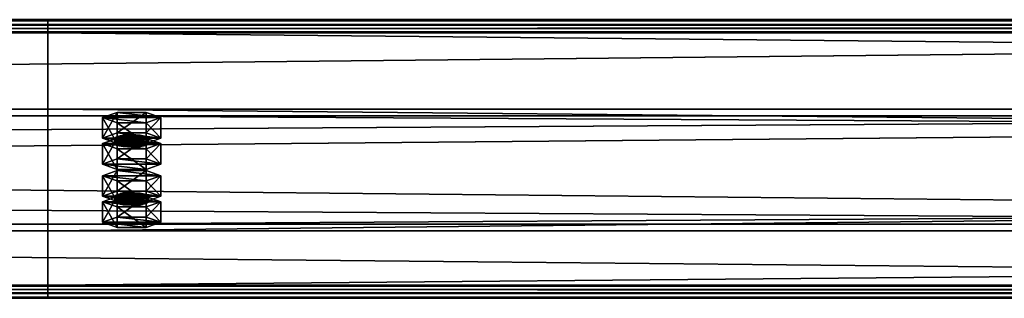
# Model space of a CAD drawing. Header units: millimetres. Extents: x -333 to 67333, y -930 to 39730.
# Tile 464 of 656: x 21690 to 22042, y 10999 to 11098. Entities that reach past the tile are written whole.
import ezdxf

# ---------------------------------------------------------------- set-up
doc = ezdxf.new("R2010")
doc.units = ezdxf.units.MM
doc.layers.add('13', color=7, linetype='Continuous')
doc.layers.add('95', color=7, linetype='Continuous')

msp = doc.modelspace()

# ---------------------------------------------------------------- meshes
at = {"layer": '13', "color": 30}
mesh = msp.add_polyface(dxfattribs=at)
corners = [(22900.01, 11095.37, 5790.63), (22900.01, 11022.98, 5775.24), (16100.01, 11022.98, 5775.24), (16100.01, 11095.37, 5790.63), (22900.01, 11064.15, 5581.57), (16100.01, 11064.15, 5581.57), (22900.01, 11003.5, 5568.68), (16100.01, 11003.5, 5568.68), (22900.01, 11000.8, 5581.4), (16100.01, 11000.8, 5581.4), (22900.01, 10998.85, 5580.98), (16100.01, 10998.85, 5580.98), (22900.01, 11001.96, 5566.31), (16100.01, 11001.96, 5566.31), (22900.01, 11066.52, 5580.03), (16100.01, 11066.52, 5580.03), (22900.01, 11025.36, 5773.7), (16100.01, 11025.36, 5773.7), (22900.01, 11093.83, 5788.26), (16100.01, 11093.83, 5788.26), (22900.01, 11096.53, 5775.54), (16100.01, 11096.53, 5775.54), (22900.01, 11098.49, 5775.96), (16100.01, 11098.49, 5775.96)]
mesh.append_faces([[corners[k] for k in face] for face in [(0, 2, 3, 3), (1, 5, 2, 2), (4, 7, 5, 5), (6, 9, 7, 7), (8, 11, 9, 9), (10, 13, 11, 11), (12, 15, 13, 13), (14, 17, 15, 15), (16, 19, 17, 17), (18, 21, 19, 19), (20, 23, 21, 21), (22, 3, 23, 23), (8, 12, 10, 10), (20, 0, 22, 22), (11, 7, 9, 9), (23, 19, 21, 21)]], dxfattribs={"vtx0": -1, "color": 30})
mesh.append_faces([[corners[k] for k in face] for face in [(12, 6, 14, 14), (14, 1, 16, 16), (16, 0, 18, 18), (18, 0, 20, 20), (3, 19, 23, 23), (19, 2, 17, 17), (17, 2, 15, 15), (15, 5, 13, 13)]], dxfattribs={"vtx0": -1, "vtx1": -1, "color": 30})
mesh.append_faces([[corners[k] for k in face] for face in [(12, 8, 6, 6), (14, 6, 4, 4), (14, 4, 1, 1), (16, 1, 0, 0), (7, 11, 13, 13), (19, 3, 2, 2), (15, 2, 5, 5), (13, 5, 7, 7)]], dxfattribs={"vtx0": -1, "vtx2": -1, "vtx3": -1, "color": 30})
mesh.append_faces([[corners[k] for k in face] for face in [(0, 1, 2, 2), (1, 4, 5, 5), (4, 6, 7, 7), (6, 8, 9, 9), (8, 10, 11, 11), (10, 12, 13, 13), (12, 14, 15, 15), (14, 16, 17, 17), (16, 18, 19, 19), (18, 20, 21, 21), (20, 22, 23, 23), (22, 0, 3, 3)]], dxfattribs={"vtx2": -1, "vtx3": -1, "color": 30})
mesh = msp.add_polyface(dxfattribs=at)
corners = [(28500.01, 11095.37, 5790.63), (28500.01, 11022.98, 5775.24), (21700.01, 11022.98, 5775.24), (21700.01, 11095.37, 5790.63), (28500.01, 11064.15, 5581.57), (21700.01, 11064.15, 5581.57), (28500.01, 11003.5, 5568.68), (21700.01, 11003.5, 5568.68), (28500.01, 11000.8, 5581.4), (21700.01, 11000.8, 5581.4), (28500.01, 10998.85, 5580.98), (21700.01, 10998.85, 5580.98), (28500.01, 11001.96, 5566.31), (21700.01, 11001.96, 5566.31), (28500.01, 11066.52, 5580.03), (21700.01, 11066.52, 5580.03), (28500.01, 11025.36, 5773.7), (21700.01, 11025.36, 5773.7), (28500.01, 11093.83, 5788.26), (21700.01, 11093.83, 5788.26), (28500.01, 11096.53, 5775.54), (21700.01, 11096.53, 5775.54), (28500.01, 11098.49, 5775.96), (21700.01, 11098.49, 5775.96)]
mesh.append_faces([[corners[k] for k in face] for face in [(0, 2, 3, 3), (1, 5, 2, 2), (4, 7, 5, 5), (6, 9, 7, 7), (8, 11, 9, 9), (10, 13, 11, 11), (12, 15, 13, 13), (14, 17, 15, 15), (16, 19, 17, 17), (18, 21, 19, 19), (20, 23, 21, 21), (22, 3, 23, 23), (8, 12, 10, 10), (20, 0, 22, 22), (11, 7, 9, 9), (23, 19, 21, 21)]], dxfattribs={"vtx0": -1, "color": 30})
mesh.append_faces([[corners[k] for k in face] for face in [(14, 1, 16, 16), (16, 0, 18, 18), (18, 0, 20, 20), (3, 19, 23, 23), (19, 2, 17, 17), (17, 2, 15, 15), (15, 5, 13, 13), (13, 7, 11, 11)]], dxfattribs={"vtx0": -1, "vtx1": -1, "color": 30})
mesh.append_faces([[corners[k] for k in face] for face in [(12, 8, 6, 6), (6, 14, 12, 12), (14, 6, 4, 4), (14, 4, 1, 1), (16, 1, 0, 0), (19, 3, 2, 2), (15, 2, 5, 5), (13, 5, 7, 7)]], dxfattribs={"vtx0": -1, "vtx2": -1, "vtx3": -1, "color": 30})
mesh.append_faces([[corners[k] for k in face] for face in [(0, 1, 2, 2), (1, 4, 5, 5), (4, 6, 7, 7), (6, 8, 9, 9), (8, 10, 11, 11), (10, 12, 13, 13), (12, 14, 15, 15), (14, 16, 17, 17), (16, 18, 19, 19), (18, 20, 21, 21), (20, 22, 23, 23), (22, 0, 3, 3)]], dxfattribs={"vtx2": -1, "vtx3": -1, "color": 30})
at = {"layer": '95', "color": 20}
mesh = msp.add_polyface(dxfattribs=at)
corners = [(21724.01, 11033.38, 5726.34), (21724.81, 11034, 5723.4), (21724.81, 11035.96, 5723.82), (21724.01, 11035.34, 5726.75), (21727.01, 11034.46, 5721.25), (21727.01, 11036.42, 5721.67), (21730.01, 11034.63, 5720.47), (21730.01, 11036.58, 5720.88), (21733.01, 11034.46, 5721.25), (21733.01, 11036.42, 5721.67), (21735.21, 11034, 5723.4), (21735.21, 11035.96, 5723.82), (21736.01, 11033.38, 5726.34), (21736.01, 11035.34, 5726.75), (21735.21, 11032.76, 5729.27), (21735.21, 11034.71, 5729.69), (21733.01, 11032.3, 5731.42), (21733.01, 11034.26, 5731.84), (21730.01, 11032.13, 5732.21), (21730.01, 11034.09, 5732.62), (21727.01, 11032.3, 5731.42), (21727.01, 11034.26, 5731.84), (21724.81, 11032.76, 5729.27), (21724.81, 11034.71, 5729.69), (21719.62, 11035.34, 5726.75), (21724.81, 11037.21, 5717.95), (21724.81, 11044.54, 5719.51), (21719.62, 11042.67, 5728.31), (21735.21, 11037.21, 5717.95), (21735.21, 11044.54, 5719.51), (21740.4, 11035.34, 5726.75), (21740.4, 11042.67, 5728.31), (21735.21, 11033.46, 5735.56), (21735.21, 11040.8, 5737.12), (21724.81, 11033.46, 5735.56), (21724.81, 11040.8, 5737.12), (21719.62, 11026.04, 5724.78), (21724.81, 11027.91, 5715.97), (21724.81, 11035.25, 5717.53), (21719.62, 11033.38, 5726.34), (21735.21, 11027.91, 5715.97), (21735.21, 11035.25, 5717.53), (21740.4, 11026.04, 5724.78), (21740.4, 11033.38, 5726.34), (21735.21, 11024.17, 5733.58), (21735.21, 11031.51, 5735.14), (21724.81, 11024.17, 5733.58), (21724.81, 11031.51, 5735.14), (21724.01, 11054.17, 5628.52), (21724.81, 11054.79, 5625.59), (21724.81, 11056.75, 5626), (21724.01, 11056.13, 5628.94), (21727.01, 11055.25, 5623.44), (21727.01, 11057.21, 5623.86), (21730.01, 11055.42, 5622.65), (21730.01, 11057.37, 5623.07), (21733.01, 11055.25, 5623.44), (21733.01, 11057.21, 5623.86), (21735.21, 11054.79, 5625.59), (21735.21, 11056.75, 5626), (21736.01, 11054.17, 5628.52), (21736.01, 11056.13, 5628.94), (21735.21, 11053.55, 5631.46), (21735.21, 11055.5, 5631.87), (21733.01, 11053.09, 5633.61), (21733.01, 11055.05, 5634.02), (21730.01, 11052.92, 5634.39), (21730.01, 11054.88, 5634.81), (21727.01, 11053.09, 5633.61), (21727.01, 11055.05, 5634.02), (21724.81, 11053.55, 5631.46), (21724.81, 11055.5, 5631.87), (21719.62, 11056.13, 5628.94), (21724.81, 11058, 5620.13), (21724.81, 11065.33, 5621.69), (21719.62, 11063.46, 5630.5), (21735.21, 11058, 5620.13), (21735.21, 11065.33, 5621.69), (21740.4, 11056.13, 5628.94), (21740.4, 11063.46, 5630.5), (21735.21, 11054.26, 5637.74), (21735.21, 11061.59, 5639.3), (21724.81, 11054.26, 5637.74), (21724.81, 11061.59, 5639.3), (21719.62, 11046.83, 5626.96), (21724.81, 11048.71, 5618.16), (21724.81, 11056.04, 5619.72), (21719.62, 11054.17, 5628.52), (21735.21, 11048.71, 5618.16), (21735.21, 11056.04, 5619.72), (21740.4, 11046.83, 5626.96), (21740.4, 11054.17, 5628.52), (21735.21, 11044.96, 5635.77), (21735.21, 11052.3, 5637.33), (21724.81, 11044.96, 5635.77), (21724.81, 11052.3, 5637.33)]
mesh.append_faces([[corners[k] for k in face] for face in [(0, 2, 3, 3), (1, 5, 2, 2), (4, 7, 5, 5), (6, 9, 7, 7), (8, 11, 9, 9), (10, 13, 11, 11), (12, 15, 13, 13), (14, 17, 15, 15), (16, 19, 17, 17), (18, 21, 19, 19), (20, 23, 21, 21), (22, 3, 23, 23), (4, 8, 6, 6), (16, 20, 18, 18), (21, 17, 19, 19), (9, 5, 7, 7), (24, 26, 27, 27), (25, 29, 26, 26), (28, 31, 29, 29), (30, 33, 31, 31), (32, 35, 33, 33), (34, 27, 35, 35), (25, 30, 28, 28), (32, 24, 34, 34), (27, 33, 35, 35), (31, 26, 29, 29), (36, 38, 39, 39), (37, 41, 38, 38), (40, 43, 41, 41), (42, 45, 43, 43), (44, 47, 45, 45), (46, 39, 47, 47), (37, 42, 40, 40), (44, 36, 46, 46), (39, 45, 47, 47), (43, 38, 41, 41), (48, 50, 51, 51), (49, 53, 50, 50), (52, 55, 53, 53), (54, 57, 55, 55), (56, 59, 57, 57), (58, 61, 59, 59), (60, 63, 61, 61), (62, 65, 63, 63), (64, 67, 65, 65), (66, 69, 67, 67), (68, 71, 69, 69), (70, 51, 71, 71), (52, 56, 54, 54), (64, 68, 66, 66), (69, 65, 67, 67), (57, 53, 55, 55), (72, 74, 75, 75), (73, 77, 74, 74), (76, 79, 77, 77), (78, 81, 79, 79), (80, 83, 81, 81), (82, 75, 83, 83), (73, 78, 76, 76), (80, 72, 82, 82), (75, 81, 83, 83), (79, 74, 77, 77), (84, 86, 87, 87), (85, 89, 86, 86), (88, 91, 89, 89), (90, 93, 91, 91), (92, 95, 93, 93), (94, 87, 95, 95), (85, 90, 88, 88), (92, 84, 94, 94), (87, 93, 95, 95), (91, 86, 89, 89)]], dxfattribs={"vtx0": -1, "color": 20})
mesh.append_faces([[corners[k] for k in face] for face in [(8, 4, 10, 10), (10, 1, 12, 12), (12, 0, 14, 14), (14, 22, 16, 16), (17, 23, 15, 15), (15, 3, 13, 13), (13, 2, 11, 11), (11, 5, 9, 9), (30, 24, 32, 32), (33, 27, 31, 31), (42, 36, 44, 44), (45, 39, 43, 43), (56, 52, 58, 58), (58, 49, 60, 60), (60, 48, 62, 62), (62, 70, 64, 64), (65, 71, 63, 63), (63, 51, 61, 61), (61, 50, 59, 59), (59, 53, 57, 57), (78, 72, 80, 80), (81, 75, 79, 79), (90, 84, 92, 92), (93, 87, 91, 91)]], dxfattribs={"vtx0": -1, "vtx1": -1, "color": 20})
mesh.append_faces([[corners[k] for k in face] for face in [(10, 4, 1, 1), (12, 1, 0, 0), (14, 0, 22, 22), (16, 22, 20, 20), (17, 21, 23, 23), (15, 23, 3, 3), (13, 3, 2, 2), (11, 2, 5, 5), (30, 25, 24, 24), (31, 27, 26, 26), (42, 37, 36, 36), (43, 39, 38, 38), (58, 52, 49, 49), (60, 49, 48, 48), (62, 48, 70, 70), (64, 70, 68, 68), (65, 69, 71, 71), (63, 71, 51, 51), (61, 51, 50, 50), (59, 50, 53, 53), (78, 73, 72, 72), (79, 75, 74, 74), (90, 85, 84, 84), (91, 87, 86, 86)]], dxfattribs={"vtx0": -1, "vtx2": -1, "vtx3": -1, "color": 20})
mesh.append_faces([[corners[k] for k in face] for face in [(0, 1, 2, 2), (1, 4, 5, 5), (4, 6, 7, 7), (6, 8, 9, 9), (8, 10, 11, 11), (10, 12, 13, 13), (12, 14, 15, 15), (14, 16, 17, 17), (16, 18, 19, 19), (18, 20, 21, 21), (20, 22, 23, 23), (22, 0, 3, 3), (24, 25, 26, 26), (25, 28, 29, 29), (28, 30, 31, 31), (30, 32, 33, 33), (32, 34, 35, 35), (34, 24, 27, 27), (36, 37, 38, 38), (37, 40, 41, 41), (40, 42, 43, 43), (42, 44, 45, 45), (44, 46, 47, 47), (46, 36, 39, 39), (48, 49, 50, 50), (49, 52, 53, 53), (52, 54, 55, 55), (54, 56, 57, 57), (56, 58, 59, 59), (58, 60, 61, 61), (60, 62, 63, 63), (62, 64, 65, 65), (64, 66, 67, 67), (66, 68, 69, 69), (68, 70, 71, 71), (70, 48, 51, 51), (72, 73, 74, 74), (73, 76, 77, 77), (76, 78, 79, 79), (78, 80, 81, 81), (80, 82, 83, 83), (82, 72, 75, 75), (84, 85, 86, 86), (85, 88, 89, 89), (88, 90, 91, 91), (90, 92, 93, 93), (92, 94, 95, 95), (94, 84, 87, 87)]], dxfattribs={"vtx2": -1, "vtx3": -1, "color": 20})

doc.saveas('drawing.dxf')
